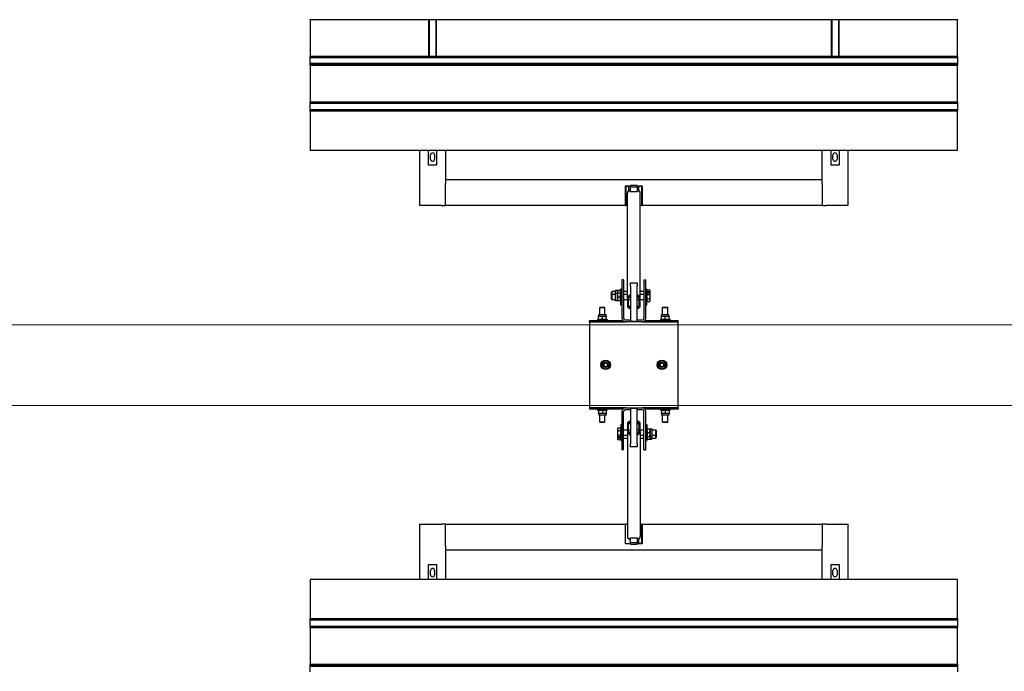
# Model space of a CAD drawing. Extents: x -89225 to 110569, y 13360 to 87647.
# Tile 281 of 478: x 37876 to 40934, y 69913 to 71936. Entities that reach past the tile are written whole.
import ezdxf

# ---------------------------------------------------------------- set-up
doc = ezdxf.new("R2010")
doc.units = 0
doc.layers.add('Beluchtingstank', color=253, linetype='Continuous')
doc.layers.add('Iv-Lines 035', color=4, linetype='Continuous')

# ---------------------------------------------------------------- blocks, each defined once
blk = doc.blocks.new('Beluchtingselementen Bosman')
for p, q in [((1278289.4, -866126.6), (1278289.4, -866125.9)), ((1278289.4, -866126.6), (1278289.4, -866240)), ((1280299.4, -866126.6), (1278289.4, -866126.6)), ((1278656.9, -866126.6), (1278656.9, -866240)), ((1278658.9, -866126.6), (1278658.9, -866240)), ((1278679.9, -866126.6), (1278679.9, -866240)), ((1278681.9, -866240), (1278681.9, -866126.6)), ((1279906.9, -866126.6), (1279906.9, -866240)), ((1279908.9, -866126.6), (1279908.9, -866240)), ((1279929.9, -866126.6), (1279929.9, -866240)), ((1279931.9, -866240), (1279931.9, -866126.6)), ((1280299.4, -866125.9), (1280299.4, -866126.6)), ((1280299.4, -866240), (1280299.4, -866126.6)), ((1278289.4, -866240.7), (1278289.4, -866240)), ((1280299.4, -866240), (1278289.4, -866240)), ((1278289.4, -866243.5), (1278289.4, -866240.7)), ((1280299.4, -866240.7), (1278289.4, -866240.7)), ((1278289.4, -866243.5), (1278289.4, -866244.7)), ((1280299.4, -866243.5), (1278289.4, -866243.5)), ((1278289.4, -866246.3), (1278289.4, -866244.7)), ((1280299.4, -866244.7), (1278289.4, -866244.7)), ((1278289.4, -866262.3), (1278289.4, -866246.3)), ((1278289.4, -866263.8), (1278289.4, -866262.3)), ((1280299.4, -866262.3), (1278289.4, -866262.3)), ((1278289.4, -866263.8), (1278289.4, -866265.1)), ((1280299.4, -866263.8), (1278289.4, -866263.8)), ((1278289.4, -866267.9), (1278289.4, -866265.1)), ((1278289.4, -866268.6), (1278289.4, -866267.9)), ((1280299.4, -866267.9), (1278289.4, -866267.9)), ((1278289.4, -866268.6), (1278289.4, -866382)), ((1280299.4, -866268.6), (1278289.4, -866268.6)), ((1280299.4, -866240), (1280299.4, -866240.7)), ((1280299.4, -866240.7), (1280299.4, -866243.5)), ((1280299.4, -866244.7), (1280299.4, -866243.5)), ((1280299.4, -866244.7), (1280299.4, -866246.3)), ((1280299.4, -866246.3), (1280299.4, -866262.3)), ((1280299.4, -866262.3), (1280299.4, -866263.8)), ((1280299.4, -866265.1), (1280299.4, -866263.8)), ((1280299.4, -866265.1), (1280299.4, -866267.9)), ((1280299.4, -866267.9), (1280299.4, -866268.6)), ((1280299.4, -866382), (1280299.4, -866268.6)), ((1278289.4, -866382.7), (1278289.4, -866382)), ((1280299.4, -866382), (1278289.4, -866382)), ((1278289.4, -866385.5), (1278289.4, -866382.7)), ((1280299.4, -866382.7), (1278289.4, -866382.7)), ((1278289.4, -866385.5), (1278289.4, -866386.7)), ((1278289.4, -866388.3), (1278289.4, -866386.7)), ((1280299.4, -866386.7), (1278289.4, -866386.7)), ((1278289.4, -866404.3), (1278289.4, -866388.3)), ((1280299.4, -866382), (1280299.4, -866382.7)), ((1280299.4, -866382.7), (1280299.4, -866385.5)), ((1280299.4, -866386.7), (1280299.4, -866385.5)), ((1280299.4, -866386.7), (1280299.4, -866388.3)), ((1280299.4, -866388.3), (1280299.4, -866404.3)), ((1278289.4, -866405.8), (1278289.4, -866404.3)), ((1278289.4, -866405.8), (1278289.4, -866407.1)), ((1280299.4, -866405.8), (1278289.4, -866405.8)), ((1278289.4, -866409.9), (1278289.4, -866407.1)), ((1278289.4, -866410.6), (1278289.4, -866409.9)), ((1280299.4, -866409.9), (1278289.4, -866409.9)), ((1278289.4, -866410.6), (1278289.4, -866531.3)), ((1280299.4, -866410.6), (1278289.4, -866410.6)), ((1280299.4, -866404.3), (1280299.4, -866405.8)), ((1280299.4, -866407.1), (1280299.4, -866405.8)), ((1280299.4, -866407.1), (1280299.4, -866409.9)), ((1280299.4, -866409.9), (1280299.4, -866410.6)), ((1280299.4, -866531.3), (1280299.4, -866410.6)), ((1278289.4, -866531.3), (1280299.4, -866531.3)), ((1278629.4, -866702.8), (1278629.4, -866531.3)), ((1278656.9, -866577.9), (1278656.9, -866531.3)), ((1278681.9, -866531.3), (1278681.9, -866577.9)), ((1278709.4, -866531.3), (1278709.4, -866622.8)), ((1279879.4, -866622.8), (1279879.4, -866531.3)), ((1279906.9, -866577.9), (1279906.9, -866531.3)), ((1279931.9, -866531.3), (1279931.9, -866577.9)), ((1279959.4, -866531.3), (1279959.4, -866702.8)), ((1278662.9, -866559.3), (1278662.9, -866546.3)), ((1278675.9, -866546.3), (1278675.9, -866559.3)), ((1279912.9, -866559.3), (1279912.9, -866546.3)), ((1279925.9, -866546.3), (1279925.9, -866559.3)), ((1278681.9, -866577.9), (1278656.9, -866577.9)), ((1279931.9, -866577.9), (1279906.9, -866577.9)), ((1278709.4, -866622.8), (1279879.4, -866622.8)), ((1278709.4, -866622.8), (1278709.4, -866634.8)), ((1278709.4, -866702.8), (1278709.4, -866634.8)), ((1279879.4, -866634.8), (1279879.4, -866622.8)), ((1279879.4, -866634.8), (1279879.4, -866702.8)), ((1279268.4, -866702.8), (1279268.4, -866641.8)), ((1279268.4, -866641.8), (1279284.4, -866641.8)), ((1279269.4, -866642.8), (1279269.4, -866702.8)), ((1279269.4, -866642.8), (1279279.4, -866642.8)), ((1279274.4, -866990.6), (1279274.4, -866664.4)), ((1279279.4, -866657), (1279279.4, -866642.8)), ((1279283.4, -866656.4), (1279282.4, -866656.4)), ((1279283.4, -866660.9), (1279283.4, -866656.4)), ((1279305.4, -866660.9), (1279283.4, -866660.9)), ((1279304.4, -866640.6), (1279284.4, -866640.6)), ((1279284.4, -866645.9), (1279284.4, -866640.6)), ((1279304.4, -866645.9), (1279284.4, -866645.9)), ((1279284.4, -866660.9), (1279284.4, -866645.9)), ((1279304.4, -866640.6), (1279304.4, -866645.9)), ((1279304.4, -866641.8), (1279320.4, -866641.8)), ((1279304.4, -866645.9), (1279304.4, -866660.9)), ((1279306.4, -866656.4), (1279305.4, -866656.4)), ((1279305.4, -866656.4), (1279305.4, -866660.9)), ((1279309.4, -866642.8), (1279309.4, -866657)), ((1279309.4, -866642.8), (1279319.4, -866642.8)), ((1279314.4, -866990.6), (1279314.4, -866664.4)), ((1279319.4, -866702.8), (1279319.4, -866642.8)), ((1279320.4, -866641.8), (1279320.4, -866702.8)), ((1278697.4, -866702.8), (1278629.4, -866702.8)), ((1278697.4, -866702.8), (1278709.4, -866702.8)), ((1279268.4, -866702.8), (1278709.4, -866702.8)), ((1279268.4, -866702.8), (1279269.4, -866702.8)), ((1279274.4, -866702.8), (1279269.4, -866702.8)), ((1279319.4, -866702.8), (1279314.4, -866702.8)), ((1279319.4, -866702.8), (1279320.4, -866702.8)), ((1279879.4, -866702.8), (1279320.4, -866702.8)), ((1279879.4, -866702.8), (1279891.4, -866702.8)), ((1279959.4, -866702.8), (1279891.4, -866702.8)), ((1279256.9, -866934.3), (1279256.9, -867052.3)), ((1279262.9, -866934.3), (1279256.9, -866934.3)), ((1279262.9, -866934.3), (1279262.9, -867052.3)), ((1279325.9, -866934.3), (1279331.9, -866934.3)), ((1279325.9, -866934.3), (1279325.9, -867052.3)), ((1279331.9, -867052.3), (1279331.9, -866934.3)), ((1279224.9, -866971.8), (1279226.1, -866970.6)), ((1279224.9, -866980.7), (1279224.9, -866971.8)), ((1279226.1, -866970.6), (1279226.1, -866979.5)), ((1279237.9, -866970.6), (1279226.1, -866970.6)), ((1279237.9, -866976.2), (1279237.9, -866967.3)), ((1279243.4, -866967.3), (1279237.9, -866967.3)), ((1279243.4, -866967.3), (1279243.8, -866966.6)), ((1279243.4, -866976.2), (1279243.4, -866967.3)), ((1279243.8, -866966.6), (1279244.9, -866966.6)), ((1279252.4, -866966.6), (1279244.9, -866966.6)), ((1279252.4, -866966.6), (1279253.5, -866966.6)), ((1279253.9, -866967.3), (1279253.5, -866966.6)), ((1279253.9, -867012.5), (1279253.9, -866962.5)), ((1279256.9, -866962.5), (1279253.9, -866962.5)), ((1279274.4, -866970.6), (1279262.9, -866970.6)), ((1279284.4, -866943.4), (1279304.4, -866943.4)), ((1279284.4, -866952.3), (1279284.4, -866943.4)), ((1279284.4, -866952.3), (1279284.4, -867062)), ((1279304.4, -866943.4), (1279304.4, -866952.3)), ((1279304.4, -867062), (1279304.4, -866952.3)), ((1279325.9, -866970.6), (1279314.4, -866970.6)), ((1279334.9, -866962.5), (1279331.9, -866962.5)), ((1279334.9, -867012.5), (1279334.9, -866962.5)), ((1279335.7, -866967.6), (1279334.9, -866967.6)), ((1279335.7, -866964.9), (1279343.8, -866964.9)), ((1279335.7, -866970.1), (1279335.7, -866964.9)), ((1279335.7, -866973.8), (1279335.7, -866970.1)), ((1279335.7, -866970.1), (1279343.8, -866970.1)), ((1279344.9, -866966.6), (1279344.4, -866965.6)), ((1279344.9, -866967.5), (1279344.9, -866966.6)), ((1279344.9, -866975.5), (1279344.9, -866967.5)), ((1279224.9, -866980.7), (1279226.1, -866979.5)), ((1279224.9, -866994.3), (1279224.9, -866980.7)), ((1279224.9, -866994.3), (1279226.1, -866995.5)), ((1279226.1, -866979.5), (1279226.1, -866995.5)), ((1279237.9, -866979.5), (1279226.1, -866979.5)), ((1279237.9, -866995.5), (1279226.1, -866995.5)), ((1279237.9, -866998.7), (1279237.9, -866976.2)), ((1279243.4, -866976.2), (1279237.9, -866976.2)), ((1279243.4, -866998.7), (1279237.9, -866998.7)), ((1279243.4, -866976.2), (1279243.8, -866975.5)), ((1279243.4, -866998.7), (1279243.4, -866976.2)), ((1279243.4, -866998.7), (1279243.8, -866999.5)), ((1279243.8, -866975.5), (1279244.9, -866975.5)), ((1279244.9, -866999.5), (1279243.8, -866999.5)), ((1279252.4, -866975.5), (1279244.9, -866975.5)), ((1279252.4, -866987.5), (1279244.9, -866987.5)), ((1279252.4, -866999.5), (1279244.9, -866999.5)), ((1279252.4, -866975.5), (1279253.5, -866975.5)), ((1279253.5, -866999.5), (1279252.4, -866999.5)), ((1279253.9, -866976.2), (1279253.5, -866975.5)), ((1279253.9, -866998.7), (1279253.5, -866999.5)), ((1279274.4, -866979.5), (1279262.9, -866979.5)), ((1279274.4, -866995.5), (1279262.9, -866995.5)), ((1279274.4, -866990.6), (1279274.4, -867014.5)), ((1279278.4, -867014.5), (1279278.4, -866990.6)), ((1279284.4, -866995.5), (1279278.4, -866995.5)), ((1279283.4, -866982.7), (1279282.4, -866982.7)), ((1279282.4, -866986.7), (1279283.4, -866986.7)), ((1279283.4, -866982.7), (1279283.4, -866978.2)), ((1279283.4, -866978.2), (1279284.4, -866978.2)), ((1279284.4, -866982.2), (1279283.4, -866982.2)), ((1279283.4, -866986.7), (1279283.4, -866982.7)), ((1279304.4, -866978.2), (1279305.4, -866978.2)), ((1279305.4, -866982.2), (1279304.4, -866982.2)), ((1279310.4, -866995.5), (1279304.4, -866995.5)), ((1279305.4, -866978.2), (1279305.4, -866982.7)), ((1279305.4, -866982.7), (1279305.4, -866986.7)), ((1279306.4, -866982.7), (1279305.4, -866982.7)), ((1279305.4, -866986.7), (1279306.4, -866986.7)), ((1279310.4, -866990.6), (1279310.4, -867014.5)), ((1279325.9, -866979.5), (1279314.4, -866979.5)), ((1279314.4, -867014.5), (1279314.4, -866990.6)), ((1279325.9, -866995.5), (1279314.4, -866995.5)), ((1279335.7, -866976.5), (1279334.9, -866976.5)), ((1279335.7, -866998.5), (1279334.9, -866998.5)), ((1279335.7, -866973.8), (1279343.8, -866973.8)), ((1279335.7, -866979), (1279335.7, -866973.8)), ((1279335.7, -866992.7), (1279335.7, -866979)), ((1279335.7, -866979), (1279343.8, -866979)), ((1279335.7, -867001.2), (1279335.7, -866992.7)), ((1279335.7, -866992.7), (1279343.8, -866992.7)), ((1279335.7, -867001.2), (1279343.8, -867001.2)), ((1279344.9, -866975.5), (1279344.4, -866974.5)), ((1279344.9, -866999.5), (1279344.4, -867000.4)), ((1279344.9, -866976.4), (1279344.9, -866975.5)), ((1279344.9, -866985.8), (1279344.9, -866976.4)), ((1279344.9, -866996.9), (1279344.9, -866985.8)), ((1279344.9, -866999.5), (1279344.9, -866996.9)), ((1279189.4, -867019.3), (1279188.9, -867019.8)), ((1279204.9, -867019.8), (1279188.9, -867019.8)), ((1279188.9, -867041.3), (1279188.9, -867019.8)), ((1279189.4, -867019.3), (1279204.4, -867019.3)), ((1279204.4, -867019.3), (1279204.9, -867019.8)), ((1279204.9, -867041.3), (1279204.9, -867019.8)), ((1279256.9, -867012.5), (1279253.9, -867012.5)), ((1279283.4, -867018.5), (1279282.4, -867018.5)), ((1279282.4, -867022.5), (1279283.4, -867022.5)), ((1279283.4, -867018.5), (1279283.4, -867014.1)), ((1279283.4, -867014.1), (1279284.4, -867014.1)), ((1279284.4, -867018.1), (1279283.4, -867018.1)), ((1279283.4, -867022.5), (1279283.4, -867018.5)), ((1279304.4, -867014.1), (1279305.4, -867014.1)), ((1279305.4, -867018.1), (1279304.4, -867018.1)), ((1279305.4, -867014.1), (1279305.4, -867018.5)), ((1279306.4, -867018.5), (1279305.4, -867018.5)), ((1279305.4, -867018.5), (1279305.4, -867022.5)), ((1279305.4, -867022.5), (1279306.4, -867022.5)), ((1279334.9, -867012.5), (1279331.9, -867012.5)), ((1279384.4, -867019.3), (1279383.9, -867019.8)), ((1279399.9, -867019.8), (1279383.9, -867019.8)), ((1279383.9, -867041.3), (1279383.9, -867019.8)), ((1279384.4, -867019.3), (1279399.4, -867019.3)), ((1279399.4, -867019.3), (1279399.9, -867019.8)), ((1279399.9, -867041.3), (1279399.9, -867019.8)), ((1279156.9, -867060.3), (1279256.9, -867060.3)), ((1279156.9, -867064.3), (1279156.9, -867060.3)), ((1279211.9, -867057.3), (1279181.9, -867057.3)), ((1279181.9, -867057.3), (1279181.9, -867060.3)), ((1279185.7, -867046.8), (1279184.9, -867047.2)), ((1279184.9, -867048.3), (1279184.9, -867047.2)), ((1279184.9, -867055.8), (1279184.9, -867048.3)), ((1279184.9, -867056.9), (1279184.9, -867055.8)), ((1279185.7, -867057.3), (1279184.9, -867056.9)), ((1279185.7, -867041.3), (1279208.2, -867041.3)), ((1279185.7, -867046.8), (1279185.7, -867041.3)), ((1279185.7, -867046.8), (1279208.2, -867046.8)), ((1279196.9, -867055.8), (1279196.9, -867048.3)), ((1279208.2, -867046.8), (1279208.2, -867041.3)), ((1279208.2, -867046.8), (1279208.9, -867047.2)), ((1279208.2, -867057.3), (1279208.9, -867056.9)), ((1279208.9, -867047.2), (1279208.9, -867048.3)), ((1279208.9, -867055.8), (1279208.9, -867048.3)), ((1279208.9, -867055.8), (1279208.9, -867056.9)), ((1279211.9, -867057.3), (1279211.9, -867060.3)), ((1279256.9, -867064.3), (1279256.9, -867060.3)), ((1279268.9, -867058.3), (1279284.4, -867058.3)), ((1279284.4, -867062), (1279304.4, -867062)), ((1279304.4, -867058.3), (1279319.9, -867058.3)), ((1279331.9, -867060.3), (1279431.9, -867060.3)), ((1279331.9, -867064.3), (1279331.9, -867060.3)), ((1279406.9, -867057.3), (1279376.9, -867057.3)), ((1279376.9, -867057.3), (1279376.9, -867060.3)), ((1279380.7, -867046.8), (1279379.9, -867047.2)), ((1279379.9, -867048.3), (1279379.9, -867047.2)), ((1279379.9, -867055.8), (1279379.9, -867048.3)), ((1279379.9, -867056.9), (1279379.9, -867055.8)), ((1279380.7, -867057.3), (1279379.9, -867056.9)), ((1279380.7, -867041.3), (1279403.2, -867041.3)), ((1279380.7, -867046.8), (1279380.7, -867041.3)), ((1279380.7, -867046.8), (1279403.2, -867046.8)), ((1279391.9, -867055.8), (1279391.9, -867048.3)), ((1279403.2, -867046.8), (1279403.2, -867041.3)), ((1279403.2, -867046.8), (1279403.9, -867047.2)), ((1279403.2, -867057.3), (1279403.9, -867056.9)), ((1279403.9, -867047.2), (1279403.9, -867048.3)), ((1279403.9, -867055.8), (1279403.9, -867048.3)), ((1279403.9, -867055.8), (1279403.9, -867056.9)), ((1279406.9, -867057.3), (1279406.9, -867060.3)), ((1279431.9, -867064.3), (1279431.9, -867060.3)), ((1279156.9, -867064.3), (1279256.9, -867064.3)), ((1279156.9, -867064.3), (1279156.9, -867076.3)), ((1279156.9, -867076.3), (1279156.9, -867319.3)), ((1279256.9, -867064.3), (1279268.9, -867064.3)), ((1279319.9, -867064.3), (1279268.9, -867064.3)), ((1279319.9, -867064.3), (1279331.9, -867064.3)), ((1279331.9, -867064.3), (1279431.9, -867064.3)), ((1279431.9, -867076.3), (1279431.9, -867064.3)), ((1279431.9, -867319.3), (1279431.9, -867076.3)), ((1279156.9, -867319.3), (1279156.9, -867331.3)), ((1279256.9, -867331.3), (1279156.9, -867331.3)), ((1279156.9, -867331.3), (1279156.9, -867335.3)), ((1279256.9, -867335.3), (1279156.9, -867335.3)), ((1279181.9, -867338.3), (1279181.9, -867335.3)), ((1279181.9, -867338.3), (1279211.9, -867338.3)), ((1279185.7, -867338.3), (1279184.9, -867338.7)), ((1279184.9, -867339.8), (1279184.9, -867338.7)), ((1279208.2, -867338.3), (1279208.9, -867338.7)), ((1279208.9, -867338.7), (1279208.9, -867339.8)), ((1279211.9, -867338.3), (1279211.9, -867335.3)), ((1279256.9, -867331.3), (1279256.9, -867335.3)), ((1279268.9, -867331.3), (1279256.9, -867331.3)), ((1279268.9, -867331.3), (1279319.9, -867331.3)), ((1279284.4, -867337.3), (1279268.9, -867337.3)), ((1279284.4, -867333.5), (1279284.4, -867443.3)), ((1279304.4, -867333.5), (1279284.4, -867333.5)), ((1279304.4, -867443.3), (1279304.4, -867333.5)), ((1279319.9, -867337.3), (1279304.4, -867337.3)), ((1279331.9, -867331.3), (1279319.9, -867331.3)), ((1279431.9, -867331.3), (1279331.9, -867331.3)), ((1279331.9, -867331.3), (1279331.9, -867335.3)), ((1279431.9, -867335.3), (1279331.9, -867335.3)), ((1279376.9, -867338.3), (1279376.9, -867335.3)), ((1279376.9, -867338.3), (1279406.9, -867338.3)), ((1279380.7, -867338.3), (1279379.9, -867338.7)), ((1279379.9, -867339.8), (1279379.9, -867338.7)), ((1279403.2, -867338.3), (1279403.9, -867338.7)), ((1279403.9, -867338.7), (1279403.9, -867339.8)), ((1279406.9, -867338.3), (1279406.9, -867335.3)), ((1279431.9, -867331.3), (1279431.9, -867319.3)), ((1279431.9, -867331.3), (1279431.9, -867335.3)), ((1279184.9, -867339.8), (1279184.9, -867347.3)), ((1279184.9, -867348.4), (1279184.9, -867347.3)), ((1279185.7, -867348.8), (1279184.9, -867348.4)), ((1279208.2, -867348.8), (1279185.7, -867348.8)), ((1279185.7, -867348.8), (1279185.7, -867354.3)), ((1279208.2, -867354.3), (1279185.7, -867354.3)), ((1279188.9, -867375.8), (1279188.9, -867354.3)), ((1279196.9, -867339.8), (1279196.9, -867347.3)), ((1279204.9, -867375.8), (1279204.9, -867354.3)), ((1279208.2, -867348.8), (1279208.9, -867348.4)), ((1279208.2, -867348.8), (1279208.2, -867354.3)), ((1279208.9, -867339.8), (1279208.9, -867347.3)), ((1279208.9, -867347.3), (1279208.9, -867348.4)), ((1279256.9, -867343.3), (1279256.9, -867461.3)), ((1279262.9, -867461.3), (1279262.9, -867343.3)), ((1279325.9, -867461.3), (1279325.9, -867343.3)), ((1279331.9, -867461.3), (1279331.9, -867343.3)), ((1279379.9, -867339.8), (1279379.9, -867347.3)), ((1279379.9, -867348.4), (1279379.9, -867347.3)), ((1279380.7, -867348.8), (1279379.9, -867348.4)), ((1279403.2, -867348.8), (1279380.7, -867348.8)), ((1279380.7, -867348.8), (1279380.7, -867354.3)), ((1279403.2, -867354.3), (1279380.7, -867354.3)), ((1279383.9, -867375.8), (1279383.9, -867354.3)), ((1279391.9, -867339.8), (1279391.9, -867347.3)), ((1279399.9, -867375.8), (1279399.9, -867354.3)), ((1279403.2, -867348.8), (1279403.9, -867348.4)), ((1279403.2, -867348.8), (1279403.2, -867354.3)), ((1279403.9, -867339.8), (1279403.9, -867347.3)), ((1279403.9, -867347.3), (1279403.9, -867348.4)), ((1279204.9, -867375.8), (1279188.9, -867375.8)), ((1279189.4, -867376.3), (1279188.9, -867375.8)), ((1279189.4, -867376.3), (1279204.4, -867376.3)), ((1279204.4, -867376.3), (1279204.9, -867375.8)), ((1279243.9, -867396.1), (1279244.5, -867395.2)), ((1279243.9, -867396.1), (1279243.9, -867398.6)), ((1279243.9, -867398.6), (1279243.9, -867409.8)), ((1279253.1, -867394.4), (1279245, -867394.4)), ((1279253.1, -867394.4), (1279253.1, -867402.9)), ((1279253.1, -867397.1), (1279253.9, -867397.1)), ((1279253.9, -867383.1), (1279253.9, -867433.1)), ((1279253.9, -867383.1), (1279256.9, -867383.1)), ((1279262.9, -867400.1), (1279274.4, -867400.1)), ((1279274.4, -867381), (1279274.4, -867404.9)), ((1279278.4, -867404.9), (1279278.4, -867381)), ((1279278.4, -867400.1), (1279284.4, -867400.1)), ((1279283.4, -867373.1), (1279282.4, -867373.1)), ((1279282.4, -867377.1), (1279283.4, -867377.1)), ((1279283.4, -867377.1), (1279283.4, -867373.1)), ((1279283.4, -867381.5), (1279283.4, -867377.1)), ((1279283.4, -867377.5), (1279284.4, -867377.5)), ((1279284.4, -867381.5), (1279283.4, -867381.5)), ((1279304.4, -867377.5), (1279305.4, -867377.5)), ((1279305.4, -867381.5), (1279304.4, -867381.5)), ((1279304.4, -867400.1), (1279310.4, -867400.1)), ((1279306.4, -867373.1), (1279305.4, -867373.1)), ((1279305.4, -867373.1), (1279305.4, -867377.1)), ((1279305.4, -867377.1), (1279305.4, -867381.5)), ((1279305.4, -867377.1), (1279306.4, -867377.1)), ((1279310.4, -867381), (1279310.4, -867404.9)), ((1279314.4, -867404.9), (1279314.4, -867381)), ((1279314.4, -867400.1), (1279325.9, -867400.1)), ((1279331.9, -867383.1), (1279334.9, -867383.1)), ((1279334.9, -867383.1), (1279334.9, -867433.1)), ((1279334.9, -867396.9), (1279335.3, -867396.1)), ((1279335.3, -867396.1), (1279336.4, -867396.1)), ((1279336.4, -867396.1), (1279343.9, -867396.1)), ((1279343.9, -867396.1), (1279345, -867396.1)), ((1279345.4, -867396.9), (1279345, -867396.1)), ((1279345.4, -867396.9), (1279345.4, -867419.4)), ((1279345.4, -867396.9), (1279350.9, -867396.9)), ((1279350.9, -867396.9), (1279350.9, -867419.4)), ((1279350.9, -867400.1), (1279362.7, -867400.1)), ((1279362.7, -867416.1), (1279362.7, -867400.1)), ((1279363.9, -867401.3), (1279362.7, -867400.1)), ((1279399.9, -867375.8), (1279383.9, -867375.8)), ((1279384.4, -867376.3), (1279383.9, -867375.8)), ((1279384.4, -867376.3), (1279399.4, -867376.3)), ((1279399.4, -867376.3), (1279399.9, -867375.8)), ((1279243.9, -867409.8), (1279243.9, -867419.2)), ((1279243.9, -867419.2), (1279243.9, -867420.1)), ((1279243.9, -867420.1), (1279244.5, -867421.1)), ((1279243.9, -867420.1), (1279243.9, -867428.1)), ((1279243.9, -867428.1), (1279243.9, -867429)), ((1279243.9, -867429), (1279244.5, -867429.9)), ((1279253.1, -867402.9), (1279245, -867402.9)), ((1279253.1, -867416.6), (1279245, -867416.6)), ((1279253.1, -867421.8), (1279245, -867421.8)), ((1279253.1, -867425.5), (1279245, -867425.5)), ((1279253.1, -867430.7), (1279245, -867430.7)), ((1279253.1, -867402.9), (1279253.1, -867416.6)), ((1279253.1, -867416.6), (1279253.1, -867421.8)), ((1279253.1, -867419.1), (1279253.9, -867419.1)), ((1279253.1, -867421.8), (1279253.1, -867425.5)), ((1279253.1, -867425.5), (1279253.1, -867430.7)), ((1279253.1, -867428), (1279253.9, -867428)), ((1279262.9, -867416.1), (1279274.4, -867416.1)), ((1279262.9, -867425), (1279274.4, -867425)), ((1279274.4, -867404.9), (1279274.4, -867731.2)), ((1279283.4, -867408.9), (1279282.4, -867408.9)), ((1279282.4, -867412.9), (1279283.4, -867412.9)), ((1279283.4, -867412.9), (1279283.4, -867408.9)), ((1279283.4, -867417.4), (1279283.4, -867412.9)), ((1279283.4, -867413.4), (1279284.4, -867413.4)), ((1279284.4, -867417.4), (1279283.4, -867417.4)), ((1279304.4, -867413.4), (1279305.4, -867413.4)), ((1279305.4, -867417.4), (1279304.4, -867417.4)), ((1279306.4, -867408.9), (1279305.4, -867408.9)), ((1279305.4, -867408.9), (1279305.4, -867412.9)), ((1279305.4, -867412.9), (1279306.4, -867412.9)), ((1279305.4, -867412.9), (1279305.4, -867417.4)), ((1279314.4, -867404.9), (1279314.4, -867731.2)), ((1279314.4, -867416.1), (1279325.9, -867416.1)), ((1279314.4, -867425), (1279325.9, -867425)), ((1279334.9, -867419.4), (1279335.3, -867420.1)), ((1279334.9, -867428.2), (1279335.3, -867429)), ((1279336.4, -867420.1), (1279335.3, -867420.1)), ((1279336.4, -867429), (1279335.3, -867429)), ((1279336.4, -867408.1), (1279343.9, -867408.1)), ((1279336.4, -867420.1), (1279343.9, -867420.1)), ((1279336.4, -867429), (1279343.9, -867429)), ((1279345, -867420.1), (1279343.9, -867420.1)), ((1279345, -867429), (1279343.9, -867429)), ((1279345.4, -867419.4), (1279345, -867420.1)), ((1279345.4, -867428.2), (1279345, -867429)), ((1279345.4, -867419.4), (1279350.9, -867419.4)), ((1279345.4, -867419.4), (1279345.4, -867428.2)), ((1279345.4, -867428.2), (1279350.9, -867428.2)), ((1279350.9, -867416.1), (1279362.7, -867416.1)), ((1279350.9, -867419.4), (1279350.9, -867428.2)), ((1279350.9, -867425), (1279362.7, -867425)), ((1279363.9, -867414.9), (1279362.7, -867416.1)), ((1279362.7, -867425), (1279362.7, -867416.1)), ((1279363.9, -867423.8), (1279362.7, -867425)), ((1279363.9, -867401.3), (1279363.9, -867414.9)), ((1279363.9, -867414.9), (1279363.9, -867423.8)), ((1279253.9, -867433.1), (1279256.9, -867433.1)), ((1279262.9, -867461.3), (1279256.9, -867461.3)), ((1279284.4, -867452.2), (1279284.4, -867443.3)), ((1279304.4, -867452.2), (1279284.4, -867452.2)), ((1279304.4, -867443.3), (1279304.4, -867452.2)), ((1279325.9, -867461.3), (1279331.9, -867461.3)), ((1279331.9, -867433.1), (1279334.9, -867433.1)), ((1278629.4, -867864.3), (1278629.4, -867692.8)), ((1278629.4, -867692.8), (1278697.4, -867692.8)), ((1278709.4, -867692.8), (1278697.4, -867692.8)), ((1278709.4, -867692.8), (1279268.4, -867692.8)), ((1278709.4, -867760.8), (1278709.4, -867692.8)), ((1279268.4, -867753.8), (1279268.4, -867692.8)), ((1279274.4, -867692.8), (1279268.4, -867692.8)), ((1279314.4, -867692.8), (1279319.4, -867692.8)), ((1279320.4, -867692.8), (1279319.4, -867692.8)), ((1279319.4, -867752.8), (1279319.4, -867692.8)), ((1279320.4, -867692.8), (1279879.4, -867692.8)), ((1279320.4, -867692.8), (1279320.4, -867753.8)), ((1279891.4, -867692.8), (1279879.4, -867692.8)), ((1279879.4, -867692.8), (1279879.4, -867760.8)), ((1279891.4, -867692.8), (1279959.4, -867692.8)), ((1279959.4, -867692.8), (1279959.4, -867864.3)), ((1279283.4, -867739.2), (1279283.4, -867734.7)), ((1279283.4, -867734.7), (1279305.4, -867734.7)), ((1279284.4, -867749.7), (1279284.4, -867734.7)), ((1279304.4, -867734.7), (1279304.4, -867749.7)), ((1279305.4, -867734.7), (1279305.4, -867739.2)), ((1278709.4, -867760.8), (1278709.4, -867772.8)), ((1279284.4, -867753.8), (1279268.4, -867753.8)), ((1279282.4, -867739.2), (1279283.4, -867739.2)), ((1279284.4, -867755), (1279284.4, -867749.7)), ((1279284.4, -867749.7), (1279304.4, -867749.7)), ((1279284.4, -867755), (1279304.4, -867755)), ((1279304.4, -867749.7), (1279304.4, -867755)), ((1279320.4, -867753.8), (1279304.4, -867753.8)), ((1279305.4, -867739.2), (1279306.4, -867739.2)), ((1279309.4, -867738.6), (1279309.4, -867752.8)), ((1279319.4, -867752.8), (1279309.4, -867752.8)), ((1279879.4, -867772.8), (1279879.4, -867760.8)), ((1278709.4, -867772.8), (1278709.4, -867864.3)), ((1279879.4, -867772.8), (1278709.4, -867772.8)), ((1279879.4, -867864.3), (1279879.4, -867772.8)), ((1278656.9, -867864.3), (1278656.9, -867817.7)), ((1278656.9, -867817.7), (1278681.9, -867817.7)), ((1278681.9, -867817.7), (1278681.9, -867864.3)), ((1279906.9, -867864.3), (1279906.9, -867817.7)), ((1279906.9, -867817.7), (1279931.9, -867817.7)), ((1279931.9, -867817.7), (1279931.9, -867864.3)), ((1278662.9, -867849.3), (1278662.9, -867836.3)), ((1278675.9, -867836.3), (1278675.9, -867849.3)), ((1279912.9, -867849.3), (1279912.9, -867836.3)), ((1279925.9, -867836.3), (1279925.9, -867849.3)), ((1280299.4, -867864.3), (1278289.4, -867864.3)), ((1278289.4, -867864.3), (1278289.4, -867985)), ((1280299.4, -867985), (1280299.4, -867864.3)), ((1278289.4, -867985.7), (1278289.4, -867985)), ((1278289.4, -867985), (1280299.4, -867985)), ((1278289.4, -867988.5), (1278289.4, -867985.7)), ((1278289.4, -867985.7), (1280299.4, -867985.7)), ((1278289.4, -867988.5), (1278289.4, -867989.7)), ((1278289.4, -867991.3), (1278289.4, -867989.7)), ((1278289.4, -867989.7), (1280299.4, -867989.7)), ((1278289.4, -868007.3), (1278289.4, -867991.3)), ((1278289.4, -868008.8), (1278289.4, -868007.3)), ((1278289.4, -868008.8), (1278289.4, -868010.1)), ((1278289.4, -868008.8), (1280299.4, -868008.8)), ((1278289.4, -868012.9), (1278289.4, -868010.1)), ((1280299.4, -867985), (1280299.4, -867985.7)), ((1280299.4, -867985.7), (1280299.4, -867988.5)), ((1280299.4, -867989.7), (1280299.4, -867988.5)), ((1280299.4, -867989.7), (1280299.4, -867991.3)), ((1280299.4, -867991.3), (1280299.4, -868007.3)), ((1280299.4, -868007.3), (1280299.4, -868008.8)), ((1280299.4, -868010.1), (1280299.4, -868008.8)), ((1280299.4, -868010.1), (1280299.4, -868012.9)), ((1278289.4, -868013.6), (1278289.4, -868012.9)), ((1278289.4, -868012.9), (1280299.4, -868012.9)), ((1278289.4, -868013.6), (1278289.4, -868127)), ((1278289.4, -868013.6), (1280299.4, -868013.6)), ((1280299.4, -868012.9), (1280299.4, -868013.6)), ((1280299.4, -868127), (1280299.4, -868013.6)), ((1278289.4, -868127.7), (1278289.4, -868127)), ((1278289.4, -868127), (1280299.4, -868127)), ((1278289.4, -868130.5), (1278289.4, -868127.7)), ((1278289.4, -868127.7), (1280299.4, -868127.7)), ((1278289.4, -868130.5), (1278289.4, -868131.7)), ((1278289.4, -868133.3), (1278289.4, -868131.7)), ((1278289.4, -868131.7), (1280299.4, -868131.7)), ((1278289.4, -868149.3), (1278289.4, -868133.3)), ((1278289.4, -868133.3), (1280299.4, -868133.3)), ((1280299.4, -868127), (1280299.4, -868127.7)), ((1280299.4, -868127.7), (1280299.4, -868130.5)), ((1280299.4, -868131.7), (1280299.4, -868130.5)), ((1280299.4, -868131.7), (1280299.4, -868133.3)), ((1280299.4, -868133.3), (1280299.4, -868149.3)), ((1278289.4, -868150.8), (1278289.4, -868149.3)), ((1280299.4, -868149.3), (1280299.4, -868150.8))]:
    blk.add_line(p, q)
for centre, radius in [((1279206.9, -867197.8), 15), ((1279381.9, -867197.8), 15), ((1279206.9, -867197.8), 8), ((1279206.9, -867197.8), 5.9), ((1279381.9, -867197.8), 8), ((1279381.9, -867197.8), 5.9)]:
    blk.add_circle(centre, radius)
for centre, radius, start, end in [((1278669.4, -866546.3), 6.5, 360, 180), ((1279919.4, -866546.3), 6.5, 0, 180), ((1278669.4, -866559.3), 6.5, 180, 360), ((1279919.4, -866559.3), 6.5, 180, 0), ((1279268.9, -867052.3), 12, 180, 270), ((1279268.9, -867052.3), 6, 180, 270), ((1279319.9, -867052.3), 6, 270, 0), ((1279319.9, -867052.3), 12, 270, 0), ((1279206.9, -867197.8), 12, 90, 150), ((1279206.9, -867197.8), 13.4, 116.2081, 123.7919), ((1279206.9, -867197.8), 12, 30, 90), ((1279206.9, -867197.8), 13.4, 56.2081, 63.7919), ((1279381.9, -867197.8), 12, 90, 150), ((1279381.9, -867197.8), 13.4, 116.2081, 123.7919), ((1279381.9, -867197.8), 12, 30, 90), ((1279381.9, -867197.8), 13.4, 56.2081, 63.7919), ((1279206.9, -867197.8), 13.4, 176.2081, 183.7919), ((1279206.9, -867197.8), 12, 150, 210), ((1279206.9, -867197.8), 12, 210, 270), ((1279206.9, -867197.8), 13.4, 236.2081, 243.7919), ((1279206.9, -867197.8), 6.9, 150.4082, 209.5918), ((1279206.9, -867197.8), 6.9, 149.5918, 150.4082), ((1279206.9, -867197.8), 6.9, 209.5918, 210.4082), ((1279206.9, -867197.8), 6.9, 90.4082, 149.5918), ((1279206.9, -867197.8), 6.9, 210.4082, 269.5918), ((1279206.9, -867197.8), 6.9, 89.5918, 90.4082), ((1279206.9, -867197.8), 12, 270, 330), ((1279206.9, -867197.8), 6.9, 269.5918, 270.4082), ((1279206.9, -867197.8), 6.9, 30.4082, 89.5918), ((1279206.9, -867197.8), 6.9, 270.4082, 329.5918), ((1279206.9, -867197.8), 13.4, 296.2081, 303.7919), ((1279206.9, -867197.8), 6.9, 29.5918, 30.4082), ((1279206.9, -867197.8), 6.9, 330.4082, 29.5918), ((1279206.9, -867197.8), 6.9, 329.5918, 330.4082), ((1279206.9, -867197.8), 12, 330, 30), ((1279206.9, -867197.8), 13.4, 356.2081, 3.7919), ((1279381.9, -867197.8), 13.4, 176.2081, 183.7919), ((1279381.9, -867197.8), 12, 150, 210), ((1279381.9, -867197.8), 12, 210, 270), ((1279381.9, -867197.8), 13.4, 236.2081, 243.7919), ((1279381.9, -867197.8), 6.9, 150.4082, 209.5918), ((1279381.9, -867197.8), 6.9, 149.5918, 150.4082), ((1279381.9, -867197.8), 6.9, 209.5918, 210.4082), ((1279381.9, -867197.8), 6.9, 90.4082, 149.5918), ((1279381.9, -867197.8), 6.9, 210.4082, 269.5918), ((1279381.9, -867197.8), 6.9, 89.5918, 90.4082), ((1279381.9, -867197.8), 12, 270, 330), ((1279381.9, -867197.8), 6.9, 269.5918, 270.4082), ((1279381.9, -867197.8), 6.9, 30.4082, 89.5918), ((1279381.9, -867197.8), 6.9, 270.4082, 329.5918), ((1279381.9, -867197.8), 13.4, 296.2081, 303.7919), ((1279381.9, -867197.8), 6.9, 29.5918, 30.4082), ((1279381.9, -867197.8), 6.9, 330.4082, 29.5918), ((1279381.9, -867197.8), 6.9, 329.5918, 330.4082), ((1279381.9, -867197.8), 12, 330, 30), ((1279381.9, -867197.8), 13.4, 356.2081, 3.7919), ((1279268.9, -867343.3), 12, 90, 180), ((1279268.9, -867343.3), 6, 90, 180), ((1279319.9, -867343.3), 12, 0, 90), ((1279319.9, -867343.3), 6, 0, 90), ((1278669.4, -867836.3), 6.5, 0, 180), ((1278669.4, -867849.3), 6.5, 180, 0), ((1279919.4, -867836.3), 6.5, 360, 180), ((1279919.4, -867849.3), 6.5, 180, 360)]:
    blk.add_arc(centre, radius, start, end)
for centre, major_axis, start_param, end_param in [((1279282.4, -866664.4), (-8, 0), 4.712389, 6.283185), ((1279306.4, -866664.4), (8, 0), 0, 1.570796), ((1279282.4, -866990.6), (-8, 0), 4.712389, 6.283185), ((1279282.4, -866990.6), (-4, 0), 4.712389, 6.283185), ((1279306.4, -866990.6), (8, 0), 0, 1.570796), ((1279306.4, -866990.6), (4, 0), 0, 1.570796), ((1279282.4, -867014.5), (-8, 0), 0, 1.570796), ((1279282.4, -867014.5), (-4, 0), 0, 1.570796), ((1279306.4, -867014.5), (4, 0), 4.712389, 6.283185), ((1279306.4, -867014.5), (8, 0), 4.712389, 6.283185), ((1279282.4, -867381), (-8, 0), 4.712389, 6.283185), ((1279282.4, -867381), (-4, 0), 4.712389, 6.283185), ((1279306.4, -867381), (8, 0), 0, 1.570796), ((1279306.4, -867381), (4, 0), 0, 1.570796), ((1279282.4, -867404.9), (-8, 0), 0, 1.570796), ((1279282.4, -867404.9), (-4, 0), 0, 1.570796), ((1279306.4, -867404.9), (4, 0), 4.712389, 6.283185), ((1279306.4, -867404.9), (8, 0), 4.712389, 6.283185), ((1279282.4, -867731.2), (-8, 0), 0, 1.570796), ((1279306.4, -867731.2), (8, 0), 4.712389, 6.283185)]:
    blk.add_ellipse(centre, major_axis=major_axis, ratio=0.996041, start_param=start_param, end_param=end_param)
for points, weights in [([(1279244.9, -866966.6), (1279243.4, -866971.3), (1279244.1, -866975.5)], [1, 1.1167342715, 1.05729733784]), ([(1279253.2, -866975.5), (1279254, -866971.3), (1279252.4, -866966.6)], [1.05729733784, 1.1167342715, 1]), ([(1279344.9, -866967.5), (1279344.9, -866966.3), (1279343.8, -866964.9)], [1, 1.0379548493, 1]), ([(1279343.8, -866970.1), (1279344.9, -866968.7), (1279344.9, -866967.5)], [1, 1.0379548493, 1]), ([(1279344.9, -866975.4), (1279344.7, -866972.9), (1279343.8, -866970.1)], [1.01365862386, 1.02902417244, 1]), ([(1279244.9, -866975.5), (1279242.9, -866981.5), (1279244.9, -866987.5)], [1, 1.15470053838, 1]), ([(1279244.9, -866987.5), (1279242.9, -866993.5), (1279244.9, -866999.5)], [1, 1.15470053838, 1]), ([(1279252.4, -866987.5), (1279254.4, -866981.5), (1279252.4, -866975.5)], [1, 1.15470053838, 1]), ([(1279252.4, -866999.5), (1279254.4, -866993.5), (1279252.4, -866987.5)], [1, 1.15470053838, 1]), ([(1279344.9, -866976.4), (1279344.9, -866975.1), (1279343.8, -866973.8)], [1, 1.0379548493, 1]), ([(1279343.8, -866979), (1279344.9, -866977.6), (1279344.9, -866976.4)], [1, 1.0379548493, 1]), ([(1279344.9, -866985.8), (1279344.9, -866982.6), (1279343.8, -866979)], [1, 1.0379548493, 1]), ([(1279343.8, -866992.7), (1279344.9, -866989), (1279344.9, -866985.8)], [1, 1.0379548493, 1]), ([(1279344.9, -866996.9), (1279344.9, -866995), (1279343.8, -866992.7)], [1, 1.0379548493, 1]), ([(1279343.8, -867001.2), (1279344.9, -866998.9), (1279344.9, -866996.9)], [1, 1.0379548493, 1]), ([(1279344.4, -867000.4), (1279344.2, -867000.8), (1279343.8, -867001.2)], [1.01533694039, 1.0106655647, 1]), ([(1279196.9, -867048.3), (1279190.9, -867046.3), (1279184.9, -867048.3)], [1, 1.15470053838, 1]), ([(1279184.9, -867055.8), (1279190.9, -867057.8), (1279196.9, -867055.8)], [1, 1.15470053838, 1]), ([(1279208.9, -867048.3), (1279202.9, -867046.3), (1279196.9, -867048.3)], [1, 1.15470053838, 1]), ([(1279196.9, -867055.8), (1279202.9, -867057.8), (1279208.9, -867055.8)], [1, 1.15470053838, 1]), ([(1279391.9, -867048.3), (1279385.9, -867046.3), (1279379.9, -867048.3)], [1, 1.15470053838, 1]), ([(1279379.9, -867055.8), (1279385.9, -867057.8), (1279391.9, -867055.8)], [1, 1.15470053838, 1]), ([(1279403.9, -867048.3), (1279397.9, -867046.3), (1279391.9, -867048.3)], [1, 1.15470053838, 1]), ([(1279391.9, -867055.8), (1279397.9, -867057.8), (1279403.9, -867055.8)], [1, 1.15470053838, 1]), ([(1279206.9, -867185.8), (1279204.1, -867185.8), (1279201, -867185.8)], [1, 1.02824688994, 1]), ([(1279212.8, -867185.8), (1279209.7, -867185.8), (1279206.9, -867185.8)], [1, 1.02824688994, 1]), ([(1279381.9, -867185.8), (1279379.1, -867185.8), (1279376, -867185.8)], [1, 1.02824688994, 1]), ([(1279387.8, -867185.8), (1279384.7, -867185.8), (1279381.9, -867185.8)], [1, 1.02824688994, 1]), ([(1279196.5, -867191.8), (1279195.1, -867194.2), (1279193.6, -867196.9)], [1, 1.02824688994, 1]), ([(1279193.6, -867198.7), (1279195.1, -867201.4), (1279196.5, -867203.8)], [1, 1.02824688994, 1]), ([(1279199.5, -867186.7), (1279197.9, -867189.4), (1279196.5, -867191.8)], [1, 1.02824688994, 1]), ([(1279196.5, -867203.8), (1279197.9, -867206.2), (1279199.5, -867208.9)], [1, 1.02824688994, 1]), ([(1279200.9, -867194.4), (1279200.9, -867197.8), (1279200.9, -867201.2)], [1, 1.15, 1]), ([(1279206.9, -867190.9), (1279203.9, -867192.6), (1279201, -867194.3)], [1, 1.15, 1]), ([(1279201, -867201.3), (1279203.9, -867203), (1279206.9, -867204.7)], [1, 1.15, 1]), ([(1279201, -867209.8), (1279204.1, -867209.8), (1279206.9, -867209.8)], [1, 1.02824688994, 1]), ([(1279206.9, -867209.8), (1279209.7, -867209.8), (1279212.8, -867209.8)], [1, 1.02824688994, 1]), ([(1279212.9, -867194.3), (1279209.9, -867192.6), (1279207, -867190.9)], [1, 1.15, 1]), ([(1279207, -867204.7), (1279209.9, -867203), (1279212.9, -867201.3)], [1, 1.15, 1]), ([(1279212.9, -867201.2), (1279212.9, -867197.8), (1279212.9, -867194.4)], [1, 1.15, 1]), ([(1279217.3, -867191.8), (1279215.9, -867189.4), (1279214.4, -867186.7)], [1, 1.02824688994, 1]), ([(1279214.4, -867208.9), (1279215.9, -867206.2), (1279217.3, -867203.8)], [1, 1.02824688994, 1]), ([(1279220.3, -867196.9), (1279218.7, -867194.2), (1279217.3, -867191.8)], [1, 1.02824688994, 1]), ([(1279217.3, -867203.8), (1279218.7, -867201.4), (1279220.3, -867198.7)], [1, 1.02824688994, 1]), ([(1279371.5, -867191.8), (1279370.1, -867194.2), (1279368.6, -867196.9)], [1, 1.02824688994, 1]), ([(1279368.6, -867198.7), (1279370.1, -867201.4), (1279371.5, -867203.8)], [1, 1.02824688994, 1]), ([(1279374.5, -867186.7), (1279372.9, -867189.4), (1279371.5, -867191.8)], [1, 1.02824688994, 1]), ([(1279371.5, -867203.8), (1279372.9, -867206.2), (1279374.5, -867208.9)], [1, 1.02824688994, 1]), ([(1279375.9, -867194.4), (1279375.9, -867197.8), (1279375.9, -867201.2)], [1, 1.15, 1]), ([(1279381.9, -867190.9), (1279378.9, -867192.6), (1279376, -867194.3)], [1, 1.15, 1]), ([(1279376, -867201.3), (1279378.9, -867203), (1279381.9, -867204.7)], [1, 1.15, 1]), ([(1279376, -867209.8), (1279379.1, -867209.8), (1279381.9, -867209.8)], [1, 1.02824688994, 1]), ([(1279381.9, -867209.8), (1279384.7, -867209.8), (1279387.8, -867209.8)], [1, 1.02824688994, 1]), ([(1279387.9, -867194.3), (1279384.9, -867192.6), (1279382, -867190.9)], [1, 1.15, 1]), ([(1279382, -867204.7), (1279384.9, -867203), (1279387.9, -867201.3)], [1, 1.15, 1]), ([(1279387.9, -867201.2), (1279387.9, -867197.8), (1279387.9, -867194.4)], [1, 1.15, 1]), ([(1279392.3, -867191.8), (1279390.9, -867189.4), (1279389.4, -867186.7)], [1, 1.02824688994, 1]), ([(1279389.4, -867208.9), (1279390.9, -867206.2), (1279392.3, -867203.8)], [1, 1.02824688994, 1]), ([(1279395.3, -867196.9), (1279393.7, -867194.2), (1279392.3, -867191.8)], [1, 1.02824688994, 1]), ([(1279392.3, -867203.8), (1279393.7, -867201.4), (1279395.3, -867198.7)], [1, 1.02824688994, 1]), ([(1279196.9, -867339.8), (1279190.9, -867337.8), (1279184.9, -867339.8)], [1, 1.15470053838, 1]), ([(1279208.9, -867339.8), (1279202.9, -867337.8), (1279196.9, -867339.8)], [1, 1.15470053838, 1]), ([(1279391.9, -867339.8), (1279385.9, -867337.8), (1279379.9, -867339.8)], [1, 1.15470053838, 1]), ([(1279403.9, -867339.8), (1279397.9, -867337.8), (1279391.9, -867339.8)], [1, 1.15470053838, 1]), ([(1279184.9, -867347.3), (1279190.9, -867349.3), (1279196.9, -867347.3)], [1, 1.15470053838, 1]), ([(1279196.9, -867347.3), (1279202.9, -867349.3), (1279208.9, -867347.3)], [1, 1.15470053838, 1]), ([(1279379.9, -867347.3), (1279385.9, -867349.3), (1279391.9, -867347.3)], [1, 1.15470053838, 1]), ([(1279391.9, -867347.3), (1279397.9, -867349.3), (1279403.9, -867347.3)], [1, 1.15470053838, 1]), ([(1279245, -867394.4), (1279243.9, -867396.7), (1279243.9, -867398.6)], [1, 1.0379548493, 1]), ([(1279243.9, -867398.6), (1279243.9, -867400.6), (1279245, -867402.9)], [1, 1.0379548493, 1]), ([(1279244.5, -867395.2), (1279244.7, -867394.8), (1279245, -867394.4)], [1.01533694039, 1.0106655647, 1]), ([(1279336.4, -867396.1), (1279334.4, -867402.1), (1279336.4, -867408.1)], [1, 1.15470053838, 1]), ([(1279343.9, -867408.1), (1279345.9, -867402.1), (1279343.9, -867396.1)], [1, 1.15470053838, 1]), ([(1279245, -867402.9), (1279243.9, -867406.6), (1279243.9, -867409.8)], [1, 1.0379548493, 1]), ([(1279243.9, -867409.8), (1279243.9, -867413), (1279245, -867416.6)], [1, 1.0379548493, 1]), ([(1279245, -867416.6), (1279243.9, -867418), (1279243.9, -867419.2)], [1, 1.0379548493, 1]), ([(1279243.9, -867419.2), (1279243.9, -867420.4), (1279245, -867421.8)], [1, 1.0379548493, 1]), ([(1279245, -867425.5), (1279243.9, -867426.9), (1279243.9, -867428.1)], [1, 1.0379548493, 1]), ([(1279243.9, -867428.1), (1279243.9, -867429.3), (1279245, -867430.7)], [1, 1.0379548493, 1]), ([(1279244, -867420.2), (1279244.2, -867422.7), (1279245, -867425.5)], [1.01365862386, 1.02902417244, 1]), ([(1279336.4, -867408.1), (1279334.4, -867414.1), (1279336.4, -867420.1)], [1, 1.15470053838, 1]), ([(1279335.6, -867420.1), (1279334.9, -867424.3), (1279336.4, -867429)], [1.05729733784, 1.1167342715, 1]), ([(1279343.9, -867420.1), (1279345.9, -867414.1), (1279343.9, -867408.1)], [1, 1.15470053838, 1]), ([(1279343.9, -867429), (1279345.5, -867424.3), (1279344.7, -867420.1)], [1, 1.1167342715, 1.05729733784])]:
    blk.add_rational_spline(points, weights, degree=2)

msp = doc.modelspace()

# ---------------------------------------------------------------- linework, layer by layer
at = {"layer": 'Beluchtingstank', "lineweight": 9, "ltscale": 0.01}
for p, q in [((30135.9, 70988.1), (49875.9, 70988.1)), ((30135.9, 70738.1), (49875.9, 70738.1))]:
    msp.add_line(p, q, dxfattribs=at)

# ---------------------------------------------------------------- block references
at = {"layer": 'Iv-Lines 035'}
msp.add_blockref('Beluchtingselementen Bosman', (-1239510.9, 938062.2), dxfattribs=at)

doc.saveas('drawing.dxf')
